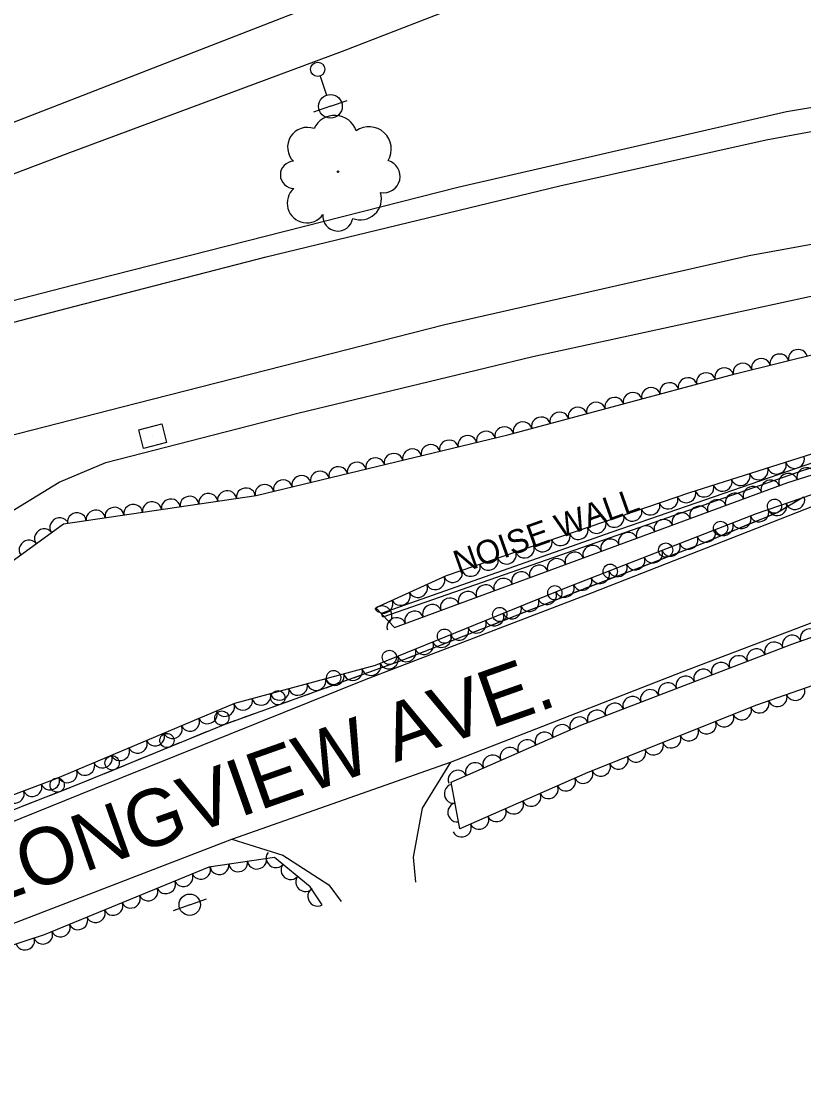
# Model space of a CAD drawing. Extents: x 1722896 to 1754269, y 648279 to 666297.
# Drawn here: x 1745902 to 1746067, y 651729.1 to 651952.8 of the extents above; entities that cross this region are included whole.
import ezdxf

# ---------------------------------------------------------------- set-up
doc = ezdxf.new("R2010")
doc.units = 0
for name, color, linetype in [('DESIGN - SCRATCH - User 1', 7, 'Continuous'), ('DESIGN - SHEET - Linework', 7, 'Continuous'), ('SURVEY - CENTERLINE - Preliminary Text', 7, 'Continuous'), ('SURVEY - DRAINAGE - Natural Features', 7, 'Continuous'), ('SURVEY - DTM - Breaklines', 7, 'Continuous'), ('SURVEY - VEGETATION - Features with Text', 7, 'Continuous')]:
    doc.layers.add(name, color=color, linetype=linetype)

msp = doc.modelspace()

# ---------------------------------------------------------------- linework, layer by layer
at = {"layer": 'DESIGN - SCRATCH - User 1'}
for points in [[(1745978.18, 651827.26), (1745977.95, 651828.12), (1746026.54, 651845.2), (1746075.42, 651862.09), (1746141.72, 651882.18), (1746184.21, 651868.03), (1746239.48, 651864.31), (1746313.75, 651841.95), (1746338.59, 651834.98), (1746337.82, 651833.93), (1746311.07, 651841.12), (1746245.07, 651861.27), (1746238.75, 651863.19), (1746184.2, 651866.85), (1746141.62, 651881.06), (1746066.83, 651858.16), (1746023.09, 651842.91), (1745978.18, 651827.26)], [(1746066.91, 651852.5), (1746061.49, 651849.32), (1746045.09, 651842.55), (1746020.76, 651833.25), (1745982.58, 651818.25), (1745944.91, 651804.65), (1745914.14, 651792.06), (1745890.86, 651782.94), (1745848.22, 651765.98), (1745844.76, 651764.8)], [(1746063.5, 651850.5), (1746061.49, 651849.32), (1746059.39, 651848.46)], [(1746066.91, 651852.5), (1746064.88, 651851.31)], [(1746055.74, 651846.95), (1746053.57, 651846.05)], [(1746057.92, 651847.84), (1746055.74, 651846.95)], [(1746052.09, 651845.44), (1746047.84, 651843.68)], [(1746044.18, 651842.2), (1746041.99, 651841.36)], [(1746046.36, 651843.07), (1746045.09, 651842.55), (1746044.18, 651842.2)], [(1746040.49, 651840.79), (1746036.19, 651839.15)], [(1746032.5, 651837.74), (1746030.31, 651836.9)], [(1746034.7, 651838.58), (1746032.5, 651837.74)], [(1746028.81, 651836.33), (1746024.52, 651834.69)], [(1746020.83, 651833.28), (1746020.76, 651833.25), (1746018.64, 651832.42)], [(1746023.02, 651834.11), (1746020.83, 651833.28)], [(1746017.15, 651831.83), (1746012.87, 651830.15)], [(1746009.19, 651828.7), (1746007.01, 651827.85)], [(1746011.38, 651829.56), (1746009.19, 651828.7)], [(1746005.52, 651827.26), (1746001.24, 651825.58)], [(1745997.56, 651824.13), (1745995.37, 651823.28)], [(1745999.75, 651824.99), (1745997.56, 651824.13)], [(1745993.88, 651822.69), (1745989.6, 651821.01)], [(1745985.92, 651819.56), (1745983.74, 651818.7)], [(1745988.11, 651820.42), (1745985.92, 651819.56)], [(1745982.24, 651818.13), (1745977.92, 651816.57)], [(1745974.2, 651815.22), (1745971.99, 651814.43)], [(1745976.41, 651816.02), (1745974.2, 651815.22)], [(1745970.49, 651813.88), (1745966.16, 651812.32)], [(1745962.45, 651810.98), (1745960.24, 651810.18)], [(1745964.66, 651811.78), (1745962.45, 651810.98)], [(1745958.73, 651809.64), (1745954.4, 651808.08)], [(1745950.69, 651806.73), (1745948.48, 651805.94)], [(1745952.9, 651807.53), (1745950.69, 651806.73)], [(1745946.97, 651805.39), (1745944.91, 651804.65), (1745942.68, 651803.74)], [(1745939.03, 651802.24), (1745936.85, 651801.35)], [(1745941.2, 651803.13), (1745939.03, 651802.24)], [(1745935.37, 651800.74), (1745931.11, 651799)], [(1745927.46, 651797.51), (1745925.28, 651796.62)], [(1745929.63, 651798.4), (1745927.46, 651797.51)], [(1745923.8, 651796.01), (1745919.54, 651794.27)], [(1745915.89, 651792.77), (1745914.14, 651792.06), (1745913.71, 651791.89)], [(1745918.06, 651793.66), (1745915.89, 651792.77)], [(1745912.22, 651791.31), (1745907.94, 651789.63)], [(1745904.26, 651788.19), (1745902.07, 651787.33)], [(1745906.45, 651789.05), (1745904.26, 651788.19)]]:
    msp.add_lwpolyline(points, dxfattribs=at)
for centre, start, end in [((1746060.78, 651850.64), 53.6144, 53.6045), ((1746049.41, 651845.96), 45.7032, 45.6934), ((1746037.83, 651841.38), 44.1765, 44.1667), ((1746026.15, 651836.92), 44.1765, 44.1667), ((1746014.48, 651832.39), 44.7089, 44.6991), ((1746002.85, 651827.82), 44.7089, 44.6991), ((1745991.21, 651823.25), 44.7089, 44.6991), ((1745979.59, 651818.77), 43.1159, 43.1061), ((1745967.84, 651814.52), 43.1159, 43.1061), ((1745956.08, 651810.27), 43.1159, 43.1061), ((1745944.26, 651806), 45.5104, 45.5006), ((1745932.7, 651801.27), 45.5104, 45.5006), ((1745921.13, 651796.54), 45.5104, 45.5006), ((1745909.55, 651791.87), 44.6515, 44.6417)]:
    msp.add_arc(centre, 1.5, start, end, dxfattribs=at)
at = {"layer": 'SURVEY - CENTERLINE - Preliminary Text'}
for points in [[(1746314.05, 652089.26), (1746256.2, 652067.24), (1746203.16, 652046.87), (1746138.18, 652022.14), (1746074.46, 651998.01), (1746018.78, 651976.67), (1745958.21, 651953.98), (1745886.52, 651926.14), (1745829.56, 651904.86), (1745773.43, 651884.51), (1745720.17, 651866.71), (1745653.05, 651846.14), (1745596.51, 651831.05), (1745526.95, 651814.64), (1745465.5, 651802.25), (1745413.61, 651793.89), (1745409.28, 651793.09)], [(1746316.72, 652079.62), (1746260.26, 652057.38), (1746200.81, 652034.88), (1746142.84, 652012.73), (1746084.63, 651990.39), (1746026.29, 651968.44), (1745969.65, 651946.43), (1745911.56, 651924.86), (1745860.37, 651905.49)], [(1745810.06, 651870.74), (1745913.06, 651897.24), (1745994.03, 651917.84), (1746063.33, 651933.76), (1746113.75, 651942.16), (1746146.77, 651945.32), (1746179.22, 651947.21), (1746212.52, 651947), (1746244.39, 651946.1), (1746289.12, 651942.21), (1746318.4, 651937.83), (1746348.78, 651932.26), (1746372.09, 651927.06)], [(1745411.5, 651788.12), (1745440.76, 651790.19), (1745487.3, 651796.04), (1745530.76, 651802.48), (1745569.12, 651808.93), (1745605.18, 651816.28), (1745656.62, 651827.53), (1745714.9, 651841.58), (1745765.32, 651854.54), (1745849.08, 651876.07), (1745913.35, 651892.8), (1745953.64, 651903.18), (1746015.54, 651918.12), (1746059.03, 651927.81), (1746089.39, 651933.47), (1746132.89, 651939.52), (1746176.75, 651942.33), (1746218.67, 651942.41), (1746262.45, 651940.09), (1746302.26, 651935.65), (1746338.56, 651929.58), (1746373.48, 651921.96)], [(1745410.03, 651764.7), (1745430.6, 651766.35), (1745497.55, 651773.98), (1745583.84, 651788.31), (1745675.68, 651808.49), (1745762.43, 651830.05), (1745846.17, 651851.86), (1745926.3, 651872.36), (1745991.26, 651888.89), (1746055.46, 651903.42), (1746108.61, 651913.15), (1746154.41, 651917.94), (1746187.75, 651919.35), (1746220.25, 651918.99), (1746258.58, 651917.01), (1746293.76, 651913.66), (1746323.53, 651908.97), (1746355.7, 651902.68), (1746382.02, 651896.03)], [(1745897.07, 651847.81), (1745909.99, 651855.68), (1745919.84, 651859.82), (1745960.29, 651870.26), (1746009.85, 651882.18), (1746073.98, 651896.1), (1746119.31, 651903.48), (1746159.23, 651907.98), (1746197.36, 651908.75), (1746229.73, 651908.08), (1746262.87, 651906.22), (1746293.8, 651902.71), (1746329.16, 651897.33), (1746359.58, 651890.61), (1746385.44, 651884.03)], [(1746171.9, 651800.85), (1746159.91, 651831.93), (1746149.5, 651853.33), (1746138.25, 651863.94), (1746127, 651865.81), (1746106.44, 651863.46), (1746072.41, 651851.99), (1746022.36, 651832.4), (1745974.24, 651813.96), (1745917.32, 651791.1), (1745852.87, 651765.02), (1745775.45, 651738.16)], [(1745812.64, 651729.15), (1745834.24, 651736.88), (1745840.48, 651739.17), (1745871.76, 651751.77), (1745946.35, 651780.45), (1745992.47, 651796.73), (1746041.29, 651815.71), (1746092.75, 651835.26), (1746111.87, 651841.23), (1746122.61, 651842.52), (1746134.12, 651834.63), (1746140.66, 651823.9), (1746149.78, 651799.54)], [(1745992.47, 651796.73), (1745986.49, 651787.04), (1745984.58, 651776.67), (1745985.07, 651771.43)], [(1745946.35, 651780.45), (1745957.13, 651777.1), (1745966.79, 651770.88), (1745969.41, 651767.34)]]:
    msp.add_lwpolyline(points, dxfattribs=at)
at = {"layer": 'SURVEY - DRAINAGE - Natural Features'}
msp.add_line((1745929.69, 651865.38), (1745929.69, 651865.38), dxfattribs=at)
msp.add_lwpolyline([(1745927.77, 651862.82), (1745926.77, 651866.69), (1745931.61, 651867.95), (1745932.61, 651864.07), (1745927.77, 651862.82)], dxfattribs=at)
at = {"layer": 'SURVEY - DTM - Breaklines'}
for p, q in [((1745964.98, 651941.26), (1745966.35, 651937.24)), ((1745967.16, 651934.88), (1745970.71, 651936.09)), ((1745967.16, 651934.88), (1745963.61, 651933.66)), ((1745937.51, 651766.66), (1745941.04, 651767.92)), ((1745937.51, 651766.66), (1745933.98, 651765.39))]:
    msp.add_line(p, q, dxfattribs=at)
for centre, radius in [((1745964.49, 651942.68), 1.5), ((1745967.16, 651934.88), 2.5), ((1745937.51, 651766.66), 2.25)]:
    msp.add_circle(centre, radius, dxfattribs=at)
at = {"layer": 'SURVEY - VEGETATION - Features with Text'}
for points in [[(1745891.22, 651832.63), (1745910.88, 651846.94), (1745951.5, 651852.91), (1746004.57, 651865.67), (1746052.52, 651878.5), (1746089.02, 651887.58), (1746136.14, 651898.08), (1746164.83, 651897.07), (1746196.71, 651897.66), (1746218.62, 651905.9), (1746234.35, 651894.86), (1746251.36, 651890.66), (1746273.82, 651886.83), (1746311.24, 651881.6), (1746358.87, 651871.84), (1746379.47, 651862.92), (1746403.44, 651856.37)], [(1746087.44, 651867.56), (1746042.84, 651853.46), (1745991.55, 651835.96), (1745976.7, 651829.24), (1745980.64, 651825.1), (1746063.58, 651855.61), (1746107.09, 651869.33)], [(1746097.06, 651862.81), (1746056.95, 651849), (1746016.89, 651833.46), (1745976.62, 651817.06), (1745946.95, 651809.07), (1745909.14, 651793.14), (1745865.22, 651776.62)], [(1746104.01, 651797.84), (1746113.38, 651809.18), (1746126.95, 651812.46), (1746119.09, 651823.75), (1746091.22, 651820.66), (1746056.99, 651808.74), (1746021.43, 651794.53), (1745994.45, 651782.65), (1745992.59, 651792.5), (1746019.97, 651804.5), (1746064.44, 651821.57), (1746104.94, 651835.78), (1746120.68, 651839.36), (1746132.36, 651832.64), (1746135.63, 651821.28), (1746137.1, 651801.53), (1746137.27, 651798.1)], [(1745965.44, 651766.67), (1745962.88, 651770.46), (1745955.35, 651776.59), (1745941.53, 651774.59), (1745906.83, 651760.33), (1745873.27, 651749.36), (1745842.97, 651735.74)]]:
    msp.add_lwpolyline(points, dxfattribs=at)
msp.add_circle((1745968.77, 651921.11), 0.145, dxfattribs=at)
for centre, radius, start, end in [((1745968.07, 651928.24), 4.74, 18.2731, 155.7974), ((1745962.28, 651926.29), 4.16, 69.2204, 226.0093), ((1745975.27, 651925.87), 4.71, 329.1689, 125.0074), ((1745959.46, 651920.44), 2.86, 91.3365, 270.0822), ((1745978.38, 651920.11), 3.47, 259.4218, 74.4221), ((1745962.2, 651914.47), 4.15, 131.3572, 324.7769), ((1745973.44, 651915.45), 4.48, 249.2629, 16.1086), ((1745968.73, 651911.75), 3.16, 173.9759, 351.295)]:
    msp.add_arc(centre, radius, start, end, dxfattribs=at)
for centre, major_axis in [((1746065.7, 651881.78), (1.94, 0.48)), ((1746057.94, 651879.85), (1.94, 0.48)), ((1746061.82, 651880.81), (1.94, 0.48)), ((1746050.18, 651877.88), (1.93, 0.52)), ((1746054.06, 651878.88), (1.94, 0.48)), ((1746042.46, 651875.81), (1.93, 0.52)), ((1746046.32, 651876.84), (1.93, 0.52)), ((1746034.73, 651873.74), (1.93, 0.52)), ((1746038.59, 651874.77), (1.93, 0.52)), ((1746023.14, 651870.64), (1.93, 0.52)), ((1746027, 651871.67), (1.93, 0.52)), ((1746030.87, 651872.7), (1.93, 0.52)), ((1746015.41, 651868.57), (1.93, 0.52)), ((1746019.27, 651869.6), (1.93, 0.52)), ((1746007.68, 651866.5), (1.93, 0.52)), ((1746011.55, 651867.53), (1.93, 0.52)), ((1745999.92, 651864.55), (1.94, 0.47)), ((1746003.81, 651865.48), (1.94, 0.47)), ((1745988.26, 651861.74), (1.94, 0.47)), ((1745992.15, 651862.68), (1.94, 0.47)), ((1745996.03, 651863.61), (1.94, 0.47)), ((1745980.48, 651859.87), (1.94, 0.47)), ((1745984.37, 651860.81), (1.94, 0.47)), ((1745972.7, 651858), (1.94, 0.47)), ((1745976.59, 651858.94), (1.94, 0.47)), ((1746061.28, 651859.29), (-1.91, -0.6)), ((1746065.09, 651860.49), (-1.91, -0.6)), ((1745961.03, 651855.2), (1.94, 0.47)), ((1745964.92, 651856.13), (1.94, 0.47)), ((1745968.81, 651857.07), (1.94, 0.47)), ((1746053.65, 651856.88), (-1.91, -0.6)), ((1746057.46, 651858.08), (-1.91, -0.6)), ((1746063.66, 651855.64), (1.91, 0.6)), ((1746067.47, 651856.84), (1.91, 0.6)), ((1745953.25, 651853.33), (1.94, 0.47)), ((1745957.14, 651854.27), (1.94, 0.47)), ((1746046.02, 651854.46), (-1.91, -0.6)), ((1746049.84, 651855.67), (-1.91, -0.6)), ((1746056.15, 651852.88), (1.88, 0.69)), ((1746059.9, 651854.26), (1.88, 0.69)), ((1745937.45, 651850.84), (1.98, 0.29)), ((1745941.41, 651851.43), (1.98, 0.29)), ((1745945.37, 651852.01), (1.98, 0.29)), ((1745949.33, 651852.59), (1.98, 0.29)), ((1746038.43, 651851.95), (-1.89, -0.65)), ((1746042.21, 651853.24), (-1.89, -0.65)), ((1746052.4, 651851.5), (1.88, 0.69)), ((1745921.62, 651848.52), (1.98, 0.29)), ((1745925.58, 651849.1), (1.98, 0.29)), ((1745929.54, 651849.68), (1.98, 0.29)), ((1745933.5, 651850.26), (1.98, 0.29)), ((1746034.64, 651850.66), (-1.89, -0.65)), ((1746044.89, 651848.74), (1.88, 0.69)), ((1746048.64, 651850.12), (1.88, 0.69)), ((1746061.38, 651850.53), (-1.89, -0.65)), ((1746065.16, 651851.83), (-1.89, -0.65)), ((1745909.96, 651846.27), (1.62, 1.18)), ((1745913.71, 651847.36), (1.98, 0.29)), ((1745917.67, 651847.94), (1.98, 0.29)), ((1746027.07, 651848.08), (-1.89, -0.65)), ((1746030.86, 651849.37), (-1.89, -0.65)), ((1746037.38, 651845.97), (1.88, 0.69)), ((1746041.13, 651847.36), (1.88, 0.69)), ((1746053.86, 651847.8), (-1.86, -0.72)), ((1746057.59, 651849.22), (-1.89, -0.65)), ((1745906.72, 651843.92), (1.62, 1.18)), ((1746019.5, 651845.5), (-1.89, -0.65)), ((1746023.29, 651846.79), (-1.89, -0.65)), ((1746033.63, 651844.59), (1.88, 0.69)), ((1746050.13, 651846.36), (-1.86, -0.72)), ((1745903.49, 651841.56), (1.62, 1.18)), ((1746015.71, 651844.2), (-1.89, -0.65)), ((1746026.12, 651841.83), (1.88, 0.69)), ((1746029.87, 651843.21), (1.88, 0.69)), ((1746042.67, 651843.46), (-1.86, -0.72)), ((1746046.4, 651844.91), (-1.86, -0.72)), ((1746008.14, 651841.62), (-1.89, -0.65)), ((1746011.93, 651842.91), (-1.89, -0.65)), ((1746022.36, 651840.45), (1.88, 0.69)), ((1746038.94, 651842.01), (-1.86, -0.72)), ((1746000.57, 651839.04), (-1.89, -0.65)), ((1746004.36, 651840.33), (-1.89, -0.65)), ((1746014.86, 651837.69), (1.88, 0.69)), ((1746018.61, 651839.07), (1.88, 0.69)), ((1746031.48, 651839.12), (-1.86, -0.72)), ((1746035.21, 651840.57), (-1.86, -0.72)), ((1745993, 651836.45), (-1.89, -0.65)), ((1745996.78, 651837.75), (-1.89, -0.65)), ((1746007.35, 651834.92), (1.88, 0.69)), ((1746011.1, 651836.31), (1.88, 0.69)), ((1746024.02, 651836.23), (-1.86, -0.72)), ((1746027.75, 651837.67), (-1.86, -0.72)), ((1745989.3, 651834.94), (-1.82, -0.82)), ((1746003.59, 651833.54), (1.88, 0.69)), ((1746020.29, 651834.78), (-1.86, -0.72)), ((1745982.01, 651831.64), (-1.82, -0.82)), ((1745985.66, 651833.29), (-1.82, -0.82)), ((1745996.09, 651830.78), (1.88, 0.69)), ((1745999.84, 651832.16), (1.88, 0.69)), ((1746012.86, 651831.82), (-1.85, -0.75)), ((1746016.57, 651833.33), (-1.85, -0.75)), ((1745978.37, 651829.99), (-1.82, -0.82)), ((1745988.58, 651828.02), (1.88, 0.69)), ((1745992.33, 651829.4), (1.88, 0.69)), ((1746009.16, 651830.31), (-1.85, -0.75)), ((1745978.2, 651827.67), (1.38, -1.45)), ((1745984.82, 651826.64), (1.88, 0.69)), ((1746001.75, 651827.29), (-1.85, -0.75)), ((1746005.45, 651828.8), (-1.85, -0.75)), ((1745981.07, 651825.25), (1.88, 0.69)), ((1745998.04, 651825.79), (-1.85, -0.75)), ((1745990.63, 651822.77), (-1.85, -0.75)), ((1745994.34, 651824.28), (-1.85, -0.75)), ((1746064.4, 651821.55), (1.87, 0.72)), ((1746068.18, 651822.88), (1.89, 0.66)), ((1745986.93, 651821.26), (-1.85, -0.75)), ((1746060.67, 651820.12), (1.87, 0.72)), ((1745979.52, 651818.24), (-1.85, -0.75)), ((1745983.22, 651819.75), (-1.85, -0.75)), ((1746053.2, 651817.25), (1.87, 0.72)), ((1746056.93, 651818.68), (1.87, 0.72)), ((1745975.78, 651816.84), (-1.93, -0.52)), ((1746049.46, 651815.82), (1.87, 0.72)), ((1745968.06, 651814.76), (-1.93, -0.52)), ((1745971.92, 651815.8), (-1.93, -0.52)), ((1746041.99, 651812.95), (1.87, 0.72)), ((1746045.73, 651814.39), (1.87, 0.72)), ((1745960.33, 651812.67), (-1.93, -0.52)), ((1745964.19, 651813.71), (-1.93, -0.52)), ((1746038.26, 651811.52), (1.87, 0.72)), ((1746065.22, 651811.61), (-1.89, -0.66)), ((1745948.74, 651809.55), (-1.93, -0.52)), ((1745952.61, 651810.59), (-1.93, -0.52)), ((1745956.47, 651811.63), (-1.93, -0.52)), ((1746030.79, 651808.65), (1.87, 0.72)), ((1746034.52, 651810.09), (1.87, 0.72)), ((1746061.44, 651810.29), (-1.89, -0.66)), ((1745944.98, 651808.24), (-1.84, -0.78)), ((1746023.32, 651805.79), (1.87, 0.72)), ((1746027.06, 651807.22), (1.87, 0.72)), ((1746053.94, 651807.52), (-1.86, -0.74)), ((1746057.67, 651808.97), (-1.89, -0.66)), ((1745937.6, 651805.13), (-1.84, -0.78)), ((1745941.29, 651806.69), (-1.84, -0.78)), ((1746019.59, 651804.34), (1.83, 0.8)), ((1746050.23, 651806.03), (-1.86, -0.74)), ((1745933.92, 651803.58), (-1.84, -0.78)), ((1746015.93, 651802.73), (1.83, 0.8)), ((1746042.8, 651803.07), (-1.86, -0.74)), ((1746046.51, 651804.55), (-1.86, -0.74)), ((1745926.54, 651800.48), (-1.84, -0.78)), ((1745930.23, 651802.03), (-1.84, -0.78)), ((1746008.6, 651799.52), (1.83, 0.8)), ((1746012.27, 651801.13), (1.83, 0.8)), ((1746039.08, 651801.58), (-1.86, -0.74)), ((1745922.86, 651798.92), (-1.84, -0.78)), ((1746004.94, 651797.91), (1.83, 0.8)), ((1746031.65, 651798.61), (-1.86, -0.74)), ((1746035.37, 651800.1), (-1.86, -0.74)), ((1745919.17, 651797.37), (-1.84, -0.78)), ((1745997.61, 651794.7), (1.83, 0.8)), ((1746001.28, 651796.31), (1.83, 0.8)), ((1746027.94, 651797.13), (-1.86, -0.74)), ((1745911.8, 651794.26), (-1.84, -0.78)), ((1745915.49, 651795.82), (-1.84, -0.78)), ((1745993.95, 651793.09), (1.83, 0.8)), ((1746020.52, 651794.13), (-1.83, -0.81)), ((1746024.22, 651795.65), (-1.86, -0.74)), ((1745908.1, 651792.75), (-1.87, -0.7)), ((1746016.86, 651792.52), (-1.83, -0.81)), ((1745900.61, 651789.93), (-1.87, -0.7)), ((1745904.35, 651791.34), (-1.87, -0.7)), ((1745993.06, 651790.02), (-0.37, 1.97)), ((1746009.54, 651789.29), (-1.83, -0.81)), ((1746013.2, 651790.91), (-1.83, -0.81)), ((1745993.8, 651786.09), (-0.37, 1.97)), ((1746005.88, 651787.68), (-1.83, -0.81)), ((1746002.22, 651786.07), (-1.83, -0.81)), ((1745994.9, 651782.84), (-1.83, -0.81)), ((1745998.56, 651784.46), (-1.83, -0.81)), ((1745955.57, 651776.41), (-1.55, 1.26)), ((1745939.91, 651773.93), (-1.85, -0.76)), ((1745943.76, 651774.92), (-1.98, -0.29)), ((1745947.72, 651775.49), (-1.98, -0.29)), ((1745951.68, 651776.06), (-1.98, -0.29)), ((1745958.68, 651773.89), (-1.55, 1.26)), ((1745936.21, 651772.41), (-1.85, -0.76)), ((1745961.78, 651771.36), (-1.55, 1.26)), ((1745928.81, 651769.37), (-1.85, -0.76)), ((1745932.51, 651770.89), (-1.85, -0.76)), ((1745964.32, 651768.32), (-1.12, 1.66)), ((1745925.11, 651767.85), (-1.85, -0.76)), ((1745917.71, 651764.81), (-1.85, -0.76)), ((1745921.41, 651766.33), (-1.85, -0.76)), ((1745914.02, 651763.29), (-1.85, -0.76)), ((1745906.61, 651760.26), (-1.9, -0.62)), ((1745910.32, 651761.77), (-1.85, -0.76)), ((1745902.81, 651759.02), (-1.9, -0.62))]:
    msp.add_ellipse(centre, major_axis=major_axis, ratio=0.940188, start_param=0, end_param=3.141593, dxfattribs=at)

# ---------------------------------------------------------------- texts
at = {"layer": 'DESIGN - SCRATCH - User 1'}
msp.add_text('NOISE WALL', height=5, rotation=19.5663, dxfattribs=at).set_placement((1745994.2, 651836.22))
at = {"layer": 'DESIGN - SHEET - Linework'}
msp.add_text('LONGVIEW AVE.', height=12, rotation=19.4452, dxfattribs=at).set_placement((1745895.02, 651766.31))

doc.saveas('drawing.dxf')
